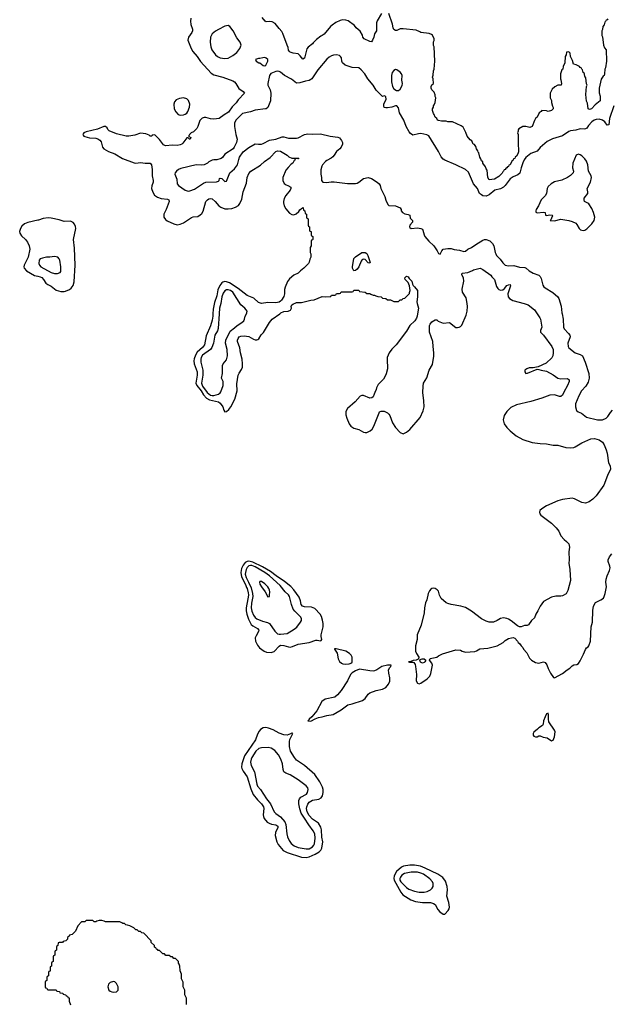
# Model space of a CAD drawing. Header units: inches. Extents: x 1384664 to 1536621, y 460766 to 646467.
# Tile 399 of 488: x 1419773 to 1427202, y 621332 to 633690. Entities that reach past the tile are written whole.
import ezdxf

# ---------------------------------------------------------------- set-up
doc = ezdxf.new("R2010")
doc.units = ezdxf.units.IN
doc.header["$MEASUREMENT"] = 0
for name, color, linetype in [('B4613', 7, 'Continuous'), ('B4622', 7, 'Continuous'), ('B4623', 7, 'Continuous')]:
    doc.layers.add(name, color=color, linetype=linetype)

msp = doc.modelspace()

# ---------------------------------------------------------------- linework, layer by layer
at = {"layer": 'B4613', "color": 5, "elevation": 760}
msp.add_lwpolyline([(1420000, 631173), (1419876, 631144), (1419834, 631126), (1419802, 631098), (1419785, 631070), (1419773, 631030), (1419776, 631010), (1419797, 630977), (1419847, 630930), (1419870, 630900), (1419893, 630850), (1419899, 630810), (1419878, 630710), (1419829, 630610), (1419826, 630590), (1419831, 630570), (1419860, 630540), (1419961, 630481), (1420000, 630471)], dxfattribs=at)
at = {"layer": 'B4622', "color": 5}
for points, elevation in [([(1422200, 630000), (1422199, 629970), (1422190, 629917), (1422170, 629848), (1422116, 629724), (1422094, 629610), (1422070, 629574), (1422003, 629517), (1421981, 629479), (1421965, 629435), (1421961, 629410), (1421966, 629370), (1422001, 629270), (1422003, 629230), (1421986, 629130), (1421998, 629098), (1422050, 629031), (1422080, 628980), (1422119, 628939), (1422157, 628917), (1422270, 628892), (1422290, 628877), (1422326, 628830), (1422336, 628790), (1422350, 628770), (1422370, 628771), (1422401, 628799), (1422424, 628830), (1422473, 628927), (1422503, 629030), (1422501, 629119), (1422518, 629230), (1422527, 629253), (1422559, 629301), (1422570, 629330), (1422573, 629370), (1422567, 629430), (1422544, 629510), (1422536, 629570), (1422507, 629650), (1422507, 629670), (1422516, 629690), (1422530, 629709), (1422550, 629719), (1422590, 629722), (1422650, 629714), (1422710, 629680), (1422730, 629674), (1422750, 629672), (1422762, 629678), (1422774, 629686), (1422806, 629734), (1422834, 629766), (1422912, 629890), (1422944, 629930), (1423040, 630000)], 760), ([(1422278, 630000), (1422267, 629813), (1422256, 629784), (1422224, 629730), (1422206, 629630), (1422186, 629574), (1422170, 629550), (1422070, 629480), (1422052, 629450), (1422048, 629430), (1422049, 629390), (1422073, 629290), (1422072, 629230), (1422057, 629130), (1422070, 629091), (1422127, 629010), (1422170, 628979), (1422190, 628973), (1422210, 628975), (1422270, 628989), (1422292, 629008), (1422300, 629020), (1422330, 629098), (1422330, 629148), (1422309, 629190), (1422320, 629250), (1422321, 629350), (1422330, 629371), (1422370, 629419), (1422383, 629470), (1422380, 629550), (1422358, 629630), (1422360, 629670), (1422418, 629782), (1422470, 629821), (1422506, 629854), (1422564, 629890), (1422587, 629910), (1422598, 629930), (1422606, 629970), (1422621, 630000)], 780), ([(1424770, 630000), (1424766, 629970), (1424756, 629944), (1424733, 629910), (1424674, 629850), (1424630, 629781), (1424502, 629610), (1424446, 629554), (1424414, 629510), (1424389, 629450), (1424386, 629430), (1424393, 629310), (1424376, 629244), (1424364, 629216), (1424340, 629180), (1424273, 629110), (1424253, 629070), (1424250, 629050), (1424231, 629010), (1424226, 628990), (1424210, 628958), (1424196, 628944), (1424170, 628941), (1424090, 628973), (1424070, 628975), (1424050, 628966), (1423985, 628895), (1423889, 628811), (1423869, 628771), (1423868, 628730), (1423879, 628690), (1423910, 628619), (1423930, 628590), (1423970, 628563), (1424030, 628546), (1424090, 628515), (1424110, 628511), (1424130, 628510), (1424150, 628516), (1424172, 628528), (1424197, 628550), (1424220, 628590), (1424285, 628755), (1424293, 628767), (1424310, 628776), (1424350, 628777), (1424390, 628757), (1424410, 628741), (1424421, 628722), (1424455, 628630), (1424490, 628570), (1424550, 628510), (1424590, 628492), (1424630, 628512), (1424670, 628545), (1424802, 628698), (1424839, 628781), (1424850, 628830), (1424848, 628908), (1424835, 629010), (1424839, 629090), (1424845, 629130), (1424886, 629194), (1424914, 629290), (1424957, 629363), (1424974, 629466), (1424975, 629510), (1424963, 629590), (1424960, 629650), (1424921, 629770), (1424921, 629850), (1424927, 629870), (1424950, 629899), (1424990, 629922), (1425010, 629922), (1425027, 629907), (1425090, 629883), (1425170, 629891), (1425250, 629828), (1425270, 629826), (1425290, 629830), (1425310, 629841), (1425324, 629856), (1425379, 629981), (1425384, 630000)], 760), ([(1426270, 630000), (1426304, 629950), (1426313, 629930), (1426328, 629830), (1426313, 629790), (1426313, 629770), (1426350, 629732), (1426455, 629590), (1426471, 629550), (1426473, 629510), (1426466, 629470), (1426453, 629447), (1426382, 629378), (1426285, 629334), (1426219, 629321), (1426170, 629319), (1426141, 629310), (1426118, 629290), (1426114, 629270), (1426130, 629251), (1426150, 629254), (1426270, 629302), (1426290, 629301), (1426322, 629290), (1426390, 629277), (1426473, 629233), (1426530, 629189), (1426570, 629183), (1426650, 629187), (1426671, 629171), (1426671, 629150), (1426650, 629099), (1426605, 629015), (1426590, 628976), (1426570, 628960), (1426550, 628960), (1426490, 628982), (1426430, 628977), (1426330, 628940), (1426190, 628899), (1426010, 628858), (1425939, 628821), (1425888, 628772), (1425857, 628723), (1425845, 628670), (1425846, 628650), (1425857, 628617), (1425890, 628572), (1425930, 628532), (1426008, 628468), (1426090, 628420), (1426210, 628384), (1426309, 628369), (1426386, 628366), (1426470, 628350), (1426529, 628349), (1426630, 628319), (1426690, 628318), (1426730, 628322), (1426749, 628330), (1426830, 628381), (1426944, 628430), (1426990, 628434), (1427050, 628418), (1427090, 628388), (1427110, 628354), (1427138, 628290), (1427149, 628250), (1427166, 628130), (1427189, 628089), (1427190, 628049), (1427154, 627970), (1427109, 627850), (1427010, 627716), (1426970, 627672), (1426922, 627638), (1426876, 627624), (1426830, 627629), (1426738, 627678), (1426710, 627684), (1426590, 627667), (1426530, 627650), (1426390, 627590), (1426329, 627551), (1426306, 627530), (1426301, 627510), (1426304, 627490), (1426317, 627470), (1426450, 627370), (1426510, 627314), (1426541, 627270), (1426570, 627210), (1426610, 627165), (1426640, 627140), (1426667, 627110), (1426677, 627070), (1426667, 627010), (1426673, 626910), (1426670, 626870), (1426682, 626790), (1426689, 626650), (1426656, 626524), (1426635, 626485), (1426590, 626459), (1426570, 626454), (1426507, 626453), (1426450, 626441), (1426350, 626389), (1426307, 626330), (1426279, 626270), (1426254, 626230), (1426237, 626183), (1426201, 626150), (1426164, 626096), (1426147, 626087), (1426110, 626086), (1426071, 626069), (1426050, 626069), (1426022, 626082), (1425945, 626145), (1425910, 626165), (1425890, 626174), (1425850, 626181), (1425810, 626176), (1425770, 626150), (1425722, 626130), (1425670, 626130), (1425630, 626141), (1425570, 626170), (1425446, 626266), (1425371, 626311), (1425311, 626331), (1425190, 626351), (1425150, 626362), (1425130, 626373), (1425067, 626427), (1425046, 626466), (1425030, 626518), (1425015, 626535), (1424990, 626550), (1424966, 626554), (1424950, 626550), (1424937, 626543), (1424917, 626523), (1424901, 626490), (1424885, 626410), (1424869, 626370), (1424858, 626310), (1424853, 626247), (1424816, 626090), (1424765, 625970), (1424764, 625910), (1424744, 625830), (1424742, 625790), (1424745, 625765), (1424756, 625736), (1424783, 625690), (1424782, 625670), (1424777, 625663), (1424750, 625653), (1424713, 625647), (1424685, 625635), (1424654, 625630), (1424666, 625626), (1424710, 625626), (1424721, 625621), (1424739, 625599), (1424745, 625570), (1424754, 625470), (1424753, 625393), (1424770, 625361), (1424790, 625356), (1424810, 625361), (1424890, 625416), (1424922, 625450), (1424935, 625485), (1424955, 625590), (1424950, 625615), (1424918, 625650), (1424929, 625671), (1425009, 625691), (1425033, 625707), (1425082, 625730), (1425250, 625782), (1425310, 625778), (1425330, 625763), (1425370, 625751), (1425490, 625759), (1425510, 625767), (1425550, 625793), (1425650, 625804), (1425770, 625833), (1425845, 625875), (1425870, 625899), (1425910, 625923), (1425950, 625933), (1425970, 625934), (1425990, 625926), (1426022, 625890), (1426032, 625872), (1426050, 625862), (1426071, 625830), (1426091, 625811), (1426101, 625790), (1426143, 625743), (1426175, 625675), (1426198, 625650), (1426250, 625624), (1426290, 625615), (1426350, 625631), (1426370, 625622), (1426393, 625593), (1426408, 625548), (1426437, 625490), (1426475, 625435), (1426490, 625431), (1426590, 625486), (1426648, 625532), (1426681, 625550), (1426710, 625579), (1426730, 625591), (1426770, 625599), (1426789, 625610), (1426810, 625643), (1426853, 625727), (1426876, 625784), (1426892, 625808), (1426910, 625819), (1426918, 625830), (1426941, 625890), (1426950, 626070), (1426964, 626130), (1426970, 626274), (1426978, 626330), (1427005, 626375), (1427072, 626408), (1427102, 626430), (1427114, 626450), (1427126, 626490), (1427140, 626570), (1427134, 626630), (1427139, 626670), (1427150, 626710), (1427181, 626779), (1427188, 626810), (1427185, 626830), (1427162, 626890), (1427162, 626910), (1427181, 626950), (1427210, 626985)], 760), ([(1426583, 630000), (1426596, 629930), (1426600, 629830), (1426610, 629810), (1426666, 629750), (1426679, 629730), (1426684, 629710), (1426655, 629630), (1426658, 629590), (1426670, 629570), (1426748, 629508), (1426810, 629488), (1426839, 629470), (1426875, 629390), (1426920, 629250), (1426924, 629190), (1426910, 629139), (1426882, 629090), (1426829, 629030), (1426795, 628970), (1426751, 628870), (1426752, 628830), (1426764, 628784), (1426787, 628767), (1426828, 628750), (1426890, 628700), (1427030, 628670), (1427090, 628670), (1427138, 628690), (1427158, 628710), (1427190, 628761), (1427217, 628790)], 780), ([(1421866, 621330), (1421866, 621410), (1421847, 621453), (1421846, 621510), (1421827, 621553), (1421826, 621610), (1421807, 621653), (1421806, 621710), (1421787, 621753), (1421786, 621810), (1421776, 621836), (1421766, 621850), (1421766, 621870), (1421730, 621906), (1421710, 621906), (1421690, 621926), (1421670, 621926), (1421650, 621946), (1421610, 621946), (1421590, 621966), (1421570, 621966), (1421530, 622006), (1421510, 622006), (1421502, 622022), (1421490, 622026), (1421482, 622042), (1421466, 622050), (1421466, 622070), (1421426, 622110), (1421426, 622130), (1421330, 622226), (1421308, 622228), (1421290, 622246), (1421270, 622246), (1421250, 622266), (1421230, 622266), (1421206, 622290), (1421156, 622316), (1421127, 622327), (1421108, 622328), (1421090, 622346), (1421070, 622346), (1421056, 622356), (1421030, 622366), (1420850, 622366), (1420836, 622376), (1420806, 622386), (1420770, 622386), (1420744, 622376), (1420730, 622366), (1420708, 622368), (1420690, 622386), (1420610, 622386), (1420590, 622366), (1420550, 622366), (1420504, 622316), (1420474, 622250), (1420433, 622207), (1420398, 622202), (1420393, 622187), (1420374, 622170), (1420374, 622150), (1420353, 622127), (1420318, 622122), (1420310, 622106), (1420270, 622106), (1420258, 622102), (1420254, 622070), (1420238, 622062), (1420234, 622050), (1420234, 622010), (1420218, 622002), (1420214, 621990), (1420214, 621950), (1420198, 621942), (1420194, 621930), (1420194, 621870), (1420178, 621862), (1420174, 621850), (1420174, 621810), (1420158, 621802), (1420154, 621790), (1420154, 621750), (1420138, 621742), (1420134, 621730), (1420134, 621690), (1420118, 621682), (1420114, 621670), (1420114, 621630), (1420098, 621622), (1420094, 621610), (1420094, 621550), (1420098, 621538), (1420113, 621533), (1420118, 621518), (1420130, 621514), (1420230, 621514), (1420238, 621498), (1420273, 621493), (1420278, 621478), (1420313, 621473), (1420318, 621458), (1420353, 621453), (1420358, 621438), (1420373, 621433), (1420378, 621418), (1420393, 621413), (1420394, 621370), (1420413, 621327)], 760)]:
    msp.add_lwpolyline(points, dxfattribs=dict(at, elevation=elevation))
for points, elevation in [([(1422650, 626893), (1422630, 626890), (1422604, 626876), (1422578, 626842), (1422559, 626801), (1422551, 626750), (1422559, 626699), (1422610, 626602), (1422622, 626562), (1422630, 626550), (1422644, 626496), (1422647, 626470), (1422644, 626444), (1422624, 626356), (1422618, 626310), (1422618, 626270), (1422624, 626230), (1422647, 626167), (1422681, 626101), (1422702, 626082), (1422761, 626050), (1422776, 626030), (1422773, 626010), (1422741, 625959), (1422730, 625930), (1422735, 625890), (1422759, 625839), (1422785, 625805), (1422844, 625764), (1422873, 625753), (1422930, 625746), (1422970, 625761), (1423030, 625828), (1423050, 625839), (1423090, 625837), (1423150, 625817), (1423170, 625815), (1423198, 625822), (1423270, 625853), (1423408, 625872), (1423490, 625902), (1423510, 625903), (1423550, 625896), (1423560, 625900), (1423569, 625911), (1423559, 625950), (1423559, 625970), (1423584, 626070), (1423584, 626110), (1423575, 626155), (1423561, 626201), (1423546, 626230), (1423479, 626299), (1423436, 626316), (1423350, 626321), (1423324, 626330), (1423308, 626350), (1423298, 626398), (1423281, 626441), (1423216, 626536), (1423176, 626576), (1423099, 626639), (1422992, 626710), (1422924, 626764), (1422824, 626824), (1422701, 626881)], 760), ([(1422670, 626841), (1422650, 626836), (1422630, 626816), (1422617, 626790), (1422607, 626753), (1422606, 626730), (1422618, 626690), (1422648, 626630), (1422678, 626558), (1422697, 626490), (1422699, 626450), (1422685, 626365), (1422681, 626310), (1422688, 626268), (1422710, 626215), (1422730, 626186), (1422750, 626169), (1422822, 626142), (1422885, 626125), (1422911, 626111), (1422976, 626016), (1423010, 625984), (1423030, 625976), (1423050, 625976), (1423130, 625988), (1423221, 626039), (1423255, 626065), (1423301, 626130), (1423310, 626150), (1423311, 626169), (1423302, 626190), (1423226, 626266), (1423208, 626290), (1423185, 626350), (1423162, 626450), (1423150, 626470), (1423108, 626508), (1423042, 626590), (1422910, 626710), (1422852, 626750), (1422730, 626822), (1422690, 626838)], 780), ([(1422790, 626637), (1422786, 626630), (1422790, 626606), (1422810, 626572), (1422857, 626510), (1422890, 626448), (1422909, 626451), (1422912, 626468), (1422913, 626510), (1422910, 626530), (1422901, 626550), (1422888, 626570), (1422850, 626611), (1422810, 626637)], 820), ([(1423746, 625794), (1423727, 625793), (1423725, 625790), (1423758, 625738), (1423771, 625670), (1423790, 625636), (1423814, 625614), (1423830, 625606), (1423870, 625601), (1423910, 625605), (1423943, 625617), (1423949, 625630), (1423947, 625690), (1423935, 625715), (1423915, 625735), (1423870, 625765)], 760), ([(1424438, 625590), (1424390, 625589), (1424322, 625570), (1424258, 625530), (1424230, 625518), (1424210, 625515), (1424170, 625518), (1424040, 625540), (1423990, 625517), (1423950, 625492), (1423926, 625470), (1423890, 625393), (1423810, 625269), (1423763, 625217), (1423730, 625187), (1423610, 625160), (1423568, 625132), (1423503, 625017), (1423440, 624940), (1423407, 624910), (1423403, 624897), (1423392, 624890), (1423430, 624886), (1423484, 624916), (1423526, 624934), (1423570, 624939), (1423630, 624957), (1423710, 624970), (1423811, 625029), (1423894, 625090), (1423950, 625103), (1424076, 625144), (1424111, 625169), (1424150, 625224), (1424170, 625242), (1424250, 625272), (1424330, 625286), (1424371, 625309), (1424406, 625350), (1424420, 625390), (1424422, 625430), (1424407, 625490), (1424404, 625530), (1424421, 625559), (1424434, 625570)], 760), ([(1424830, 625615), (1424806, 625626), (1424798, 625650), (1424802, 625658), (1424826, 625670), (1424852, 625670), (1424874, 625650), (1424862, 625630), (1424850, 625622)], 760), ([(1426410, 624988), (1426390, 624978), (1426370, 624942), (1426351, 624890), (1426346, 624850), (1426336, 624830), (1426290, 624802), (1426276, 624784), (1426230, 624749), (1426219, 624730), (1426219, 624710), (1426230, 624697), (1426250, 624688), (1426270, 624691), (1426290, 624701), (1426310, 624703), (1426345, 624685), (1426396, 624676), (1426450, 624641), (1426470, 624647), (1426489, 624690), (1426496, 624750), (1426490, 624773), (1426419, 624879), (1426412, 624910), (1426415, 624970)], 760), ([(1422866, 624806), (1422830, 624802), (1422797, 624783), (1422779, 624761), (1422759, 624721), (1422733, 624650), (1422598, 624450), (1422561, 624350), (1422558, 624310), (1422562, 624290), (1422579, 624259), (1422630, 624189), (1422677, 624037), (1422705, 623965), (1422758, 623898), (1422810, 623850), (1422834, 623810), (1422837, 623790), (1422831, 623710), (1422833, 623690), (1422843, 623663), (1422880, 623620), (1422905, 623605), (1422935, 623595), (1422990, 623586), (1423015, 623570), (1423016, 623550), (1422984, 623490), (1422980, 623450), (1423002, 623370), (1423018, 623338), (1423082, 623262), (1423130, 623236), (1423310, 623179), (1423370, 623176), (1423410, 623184), (1423484, 623216), (1423535, 623245), (1423555, 623265), (1423567, 623293), (1423578, 623370), (1423568, 623430), (1423563, 623523), (1423555, 623555), (1423524, 623604), (1423450, 623657), (1423410, 623701), (1423384, 623750), (1423376, 623790), (1423377, 623810), (1423390, 623844), (1423410, 623870), (1423450, 623893), (1423530, 623906), (1423557, 623923), (1423574, 623950), (1423584, 623990), (1423584, 624030), (1423576, 624056), (1423544, 624124), (1423478, 624218), (1423351, 624331), (1423250, 624398), (1423224, 624430), (1423174, 624510), (1423160, 624570), (1423161, 624630), (1423166, 624654), (1423202, 624730), (1423196, 624736), (1423190, 624735), (1423175, 624725), (1423130, 624711), (1423090, 624716), (1423030, 624734), (1422956, 624776), (1422899, 624799)], 760), ([(1422895, 624555), (1422810, 624552), (1422778, 624542), (1422740, 624510), (1422688, 624432), (1422679, 624410), (1422673, 624370), (1422679, 624330), (1422720, 624250), (1422750, 624094), (1422760, 624070), (1422795, 624030), (1422873, 623913), (1422921, 623850), (1422969, 623749), (1422989, 623729), (1423050, 623687), (1423104, 623624), (1423117, 623590), (1423126, 623470), (1423135, 623435), (1423155, 623390), (1423183, 623350), (1423221, 623321), (1423270, 623301), (1423370, 623282), (1423410, 623285), (1423451, 623309), (1423468, 623330), (1423475, 623345), (1423483, 623417), (1423479, 623470), (1423460, 623510), (1423403, 623583), (1423351, 623670), (1423309, 623730), (1423290, 623784), (1423279, 623850), (1423280, 623890), (1423287, 623913), (1423304, 623930), (1423373, 623970), (1423388, 623990), (1423396, 624030), (1423391, 624050), (1423370, 624076), (1423270, 624150), (1423170, 624212), (1423113, 624233), (1423089, 624249), (1423080, 624280), (1423072, 624350), (1423054, 624410), (1423024, 624464), (1422979, 624519), (1422930, 624546)], 780), ([(1424670, 623079), (1424593, 623067), (1424567, 623053), (1424503, 622997), (1424474, 622946), (1424471, 622910), (1424475, 622890), (1424558, 622738), (1424586, 622706), (1424685, 622645), (1424743, 622623), (1424830, 622611), (1424930, 622610), (1424970, 622598), (1424990, 622584), (1425024, 622524), (1425050, 622493), (1425090, 622463), (1425110, 622462), (1425152, 622508), (1425165, 622530), (1425170, 622550), (1425161, 622610), (1425136, 622690), (1425143, 622770), (1425141, 622810), (1425119, 622879), (1425085, 622925), (1425025, 622965), (1424863, 623043), (1424804, 623064), (1424730, 623077)], 760), ([(1424690, 622992), (1424606, 622974), (1424570, 622952), (1424554, 622930), (1424547, 622910), (1424548, 622892), (1424558, 622870), (1424630, 622797), (1424658, 622778), (1424730, 622752), (1424790, 622739), (1424850, 622738), (1424890, 622749), (1424930, 622770), (1424952, 622790), (1424965, 622810), (1424966, 622850), (1424957, 622870), (1424925, 622905), (1424844, 622964), (1424810, 622980), (1424770, 622990)], 780), ([(1420950, 621618), (1420910, 621608), (1420890, 621584), (1420879, 621550), (1420891, 621511), (1420910, 621496), (1420930, 621488), (1420950, 621484), (1420990, 621489), (1421010, 621510), (1421011, 621529), (1421008, 621550), (1420990, 621592), (1420970, 621613)], 780)]:
    msp.add_lwpolyline(points, close=True, dxfattribs=dict(at, elevation=elevation))
at = {"layer": 'B4623', "color": 5}
for points, elevation in [([(1424317, 633770), (1424263, 633677), (1424254, 633650), (1424253, 633550), (1424228, 633512), (1424220, 633470), (1424205, 633435), (1424190, 633413), (1424170, 633417), (1424099, 633450), (1424083, 633470), (1424077, 633497), (1424047, 633547), (1423999, 633590), (1423977, 633617), (1423944, 633644), (1423930, 633649), (1423896, 633676), (1423870, 633685), (1423830, 633688), (1423799, 633681), (1423743, 633657), (1423698, 633622), (1423677, 633603), (1423598, 633510), (1423571, 633490), (1423556, 633484), (1423499, 633441), (1423459, 633401), (1423450, 633387), (1423396, 633344), (1423377, 633323), (1423350, 633208), (1423330, 633195), (1423297, 633237), (1423270, 633263), (1423208, 633270), (1423170, 633283), (1423163, 633290), (1423150, 633309), (1423143, 633343), (1423130, 633369), (1423079, 633519), (1423064, 633544), (1423030, 633579), (1422981, 633641), (1422944, 633664), (1422910, 633669), (1422870, 633665), (1422855, 633670), (1422819, 633719)], 760), ([(1427157, 633703), (1427150, 633689), (1427136, 633684), (1427130, 633669), (1427120, 633660), (1427110, 633626), (1427097, 633603), (1427090, 633566), (1427082, 633550), (1427082, 633490), (1427090, 633474), (1427102, 633370), (1427115, 633335), (1427136, 633310), (1427142, 633170), (1427130, 633086), (1427122, 633070), (1427118, 633010), (1427110, 632989), (1427098, 632982), (1427076, 632944), (1427051, 632829), (1427051, 632771), (1427062, 632730), (1427062, 632670), (1426998, 632622), (1426952, 632570), (1426930, 632564), (1426910, 632570), (1426902, 632642), (1426890, 632666), (1426882, 632750), (1426889, 632851), (1426898, 632870), (1426890, 632886), (1426880, 632960), (1426875, 632975), (1426870, 632978), (1426866, 633006), (1426860, 633020), (1426850, 633029), (1426840, 633060), (1426830, 633069), (1426824, 633084), (1426809, 633090), (1426804, 633104), (1426762, 633122), (1426729, 633130), (1426716, 633176), (1426688, 633230), (1426686, 633270), (1426670, 633286), (1426638, 633282), (1426634, 633250), (1426622, 633230), (1426618, 633150), (1426598, 633102), (1426591, 633070), (1426580, 633060), (1426562, 633010), (1426562, 632950), (1426570, 632934), (1426575, 632890), (1426571, 632870), (1426530, 632868), (1426491, 632849), (1426460, 632820), (1426432, 632770), (1426432, 632710), (1426450, 632674), (1426451, 632650), (1426464, 632604), (1426471, 632590), (1426472, 632570), (1426452, 632550), (1426410, 632538), (1426388, 632548), (1426331, 632549), (1426320, 632540), (1426298, 632522), (1426270, 632466), (1426251, 632449), (1426236, 632424), (1426210, 632349), (1426178, 632338), (1426130, 632349), (1426092, 632348), (1426040, 632320), (1426031, 632309), (1426031, 632291), (1426022, 632270), (1426031, 632250), (1426031, 632111), (1426038, 632070), (1426036, 632030), (1426030, 632008), (1426010, 631978), (1425994, 631966), (1425990, 631949), (1425975, 631945), (1425970, 631929), (1425957, 631923), (1425930, 631869), (1425917, 631863), (1425910, 631849), (1425898, 631842), (1425891, 631830), (1425877, 631823), (1425871, 631810), (1425856, 631804), (1425850, 631789), (1425838, 631782), (1425830, 631762), (1425790, 631722), (1425734, 631690), (1425670, 631682), (1425650, 631708), (1425642, 631802), (1425630, 631818), (1425623, 631843), (1425590, 631888), (1425588, 631908), (1425570, 631918), (1425563, 631943), (1425550, 631966), (1425539, 632019), (1425530, 632028), (1425526, 632046), (1425510, 632068), (1425499, 632099), (1425482, 632122), (1425469, 632130), (1425449, 632169), (1425430, 632182), (1425390, 632228), (1425376, 632276), (1425340, 632340), (1425316, 632356), (1425209, 632409), (1425150, 632409), (1425130, 632418), (1425070, 632418), (1425030, 632424), (1425018, 632430), (1425009, 632449), (1424990, 632468), (1424979, 632499), (1424969, 632511), (1424958, 632550), (1424958, 632570), (1424969, 632591), (1424969, 632610), (1424979, 632621), (1424989, 632650), (1424998, 632710), (1424990, 632726), (1424989, 632749), (1424979, 632779), (1424949, 632810), (1424939, 632830), (1424939, 632850), (1424950, 632872), (1424968, 632890), (1424967, 632947), (1424958, 632970), (1424967, 632993), (1424969, 633050), (1424978, 633070), (1424984, 633170), (1424978, 633350), (1424970, 633366), (1424968, 633390), (1424970, 633414), (1424978, 633430), (1424978, 633450), (1424955, 633495), (1424944, 633504), (1424915, 633515), (1424810, 633529), (1424799, 633539), (1424750, 633559), (1424590, 633575), (1424550, 633575), (1424510, 633556), (1424490, 633556), (1424470, 633566), (1424461, 633590), (1424456, 633636), (1424407, 633767)], 760), ([(1421924, 633710), (1421916, 633670), (1421921, 633630), (1421944, 633570), (1421943, 633550), (1421934, 633530), (1421893, 633470), (1421886, 633434), (1421927, 633327), (1421949, 633289), (1422002, 633230), (1422045, 633165), (1422178, 633018), (1422210, 632999), (1422326, 632970), (1422450, 632923), (1422470, 632911), (1422486, 632890), (1422525, 632825), (1422579, 632790), (1422596, 632770), (1422516, 632684), (1422490, 632647), (1422443, 632597), (1422396, 632530), (1422342, 632498), (1422279, 632450), (1422210, 632442), (1422170, 632445), (1422110, 632462), (1422090, 632463), (1422065, 632455), (1422037, 632423), (1422010, 632349), (1421996, 632324), (1421956, 632284), (1421926, 632270), (1421905, 632250), (1421902, 632238), (1421894, 632230), (1421922, 632210), (1421914, 632190), (1421906, 632190), (1421888, 632208), (1421870, 632209), (1421821, 632139), (1421811, 632128), (1421790, 632119), (1421750, 632110), (1421690, 632115), (1421605, 632105), (1421578, 632118), (1421530, 632188), (1421470, 632246), (1421438, 632242), (1421431, 632229), (1421411, 632229), (1421399, 632239), (1421357, 632257), (1421290, 632266), (1421218, 632242), (1421142, 632230), (1421109, 632230), (1420990, 632258), (1420895, 632295), (1420880, 632310), (1420871, 632331), (1420850, 632348), (1420830, 632348), (1420750, 632317), (1420610, 632284), (1420577, 632270), (1420570, 632259), (1420566, 632250), (1420570, 632241), (1420579, 632230), (1420590, 632225), (1420650, 632209), (1420730, 632204), (1420754, 632194), (1420779, 632179), (1420796, 632156), (1420814, 632090), (1420831, 632070), (1420890, 632036), (1420970, 632006), (1421066, 631946), (1421210, 631893), (1421230, 631891), (1421290, 631897), (1421350, 631891), (1421411, 631890), (1421427, 631867), (1421436, 631810), (1421436, 631730), (1421448, 631670), (1421448, 631650), (1421434, 631606), (1421428, 631572), (1421444, 631524), (1421466, 631486), (1421502, 631462), (1421548, 631448), (1421630, 631438), (1421646, 631430), (1421649, 631410), (1421612, 631310), (1421583, 631250), (1421584, 631210), (1421603, 631183), (1421627, 631167), (1421707, 631127), (1421750, 631117), (1421790, 631123), (1421830, 631140), (1421930, 631209), (1421950, 631215), (1422010, 631222), (1422041, 631239), (1422061, 631259), (1422075, 631285), (1422110, 631410), (1422130, 631431), (1422150, 631441), (1422170, 631447), (1422190, 631441), (1422229, 631410), (1422274, 631354), (1422298, 631338), (1422350, 631317), (1422390, 631315), (1422439, 631321), (1422484, 631336), (1422521, 631359), (1422538, 631382), (1422563, 631437), (1422579, 631530), (1422622, 631638), (1422631, 631710), (1422650, 631761), (1422674, 631790), (1422797, 631863), (1422847, 631910), (1422920, 631960), (1422990, 632036), (1423010, 632046), (1423050, 632041), (1423132, 631990), (1423151, 631971), (1423190, 631952), (1423270, 631954), (1423278, 631950), (1423265, 631945), (1423252, 631948), (1423234, 631946), (1423230, 631926), (1423218, 631922), (1423202, 631890), (1423182, 631878), (1423143, 631837), (1423117, 631803), (1423079, 631710), (1423078, 631670), (1423095, 631635), (1423118, 631618), (1423142, 631610), (1423179, 631590), (1423179, 631570), (1423171, 631550), (1423116, 631484), (1423094, 631446), (1423084, 631410), (1423085, 631390), (1423095, 631355), (1423115, 631315), (1423162, 631262), (1423190, 631246), (1423217, 631243), (1423246, 631254), (1423279, 631281), (1423290, 631302), (1423310, 631322), (1423318, 631322), (1423330, 631334), (1423334, 631330), (1423338, 631298), (1423354, 631290), (1423358, 631258), (1423374, 631250), (1423374, 631210), (1423378, 631198), (1423394, 631190), (1423394, 631110), (1423398, 631098), (1423414, 631090), (1423414, 631050), (1423418, 631038), (1423434, 631030), (1423434, 630990), (1423438, 630978), (1423454, 630970), (1423453, 630933), (1423450, 630926), (1423438, 630922), (1423434, 630910), (1423432, 630852), (1423422, 630830), (1423422, 630770), (1423431, 630750), (1423431, 630711), (1423417, 630683), (1423410, 630648), (1423401, 630630), (1423343, 630570), (1423300, 630540), (1423271, 630510), (1423215, 630485), (1423161, 630439), (1423136, 630404), (1423106, 630334), (1423098, 630302), (1423098, 630250), (1423090, 630217), (1423062, 630170), (1423050, 630158), (1423030, 630146), (1422990, 630135), (1422890, 630139), (1422810, 630130), (1422770, 630140), (1422714, 630194), (1422628, 630230), (1422518, 630318), (1422406, 630386), (1422370, 630401), (1422350, 630403), (1422323, 630397), (1422311, 630389), (1422285, 630355), (1422262, 630298), (1422250, 630223), (1422221, 630139), (1422203, 630057), (1422200, 630000)], 760), ([(1427233, 632607), (1427180, 632450), (1427170, 632369), (1427150, 632367), (1427120, 632410), (1427090, 632431), (1427050, 632441), (1427010, 632437), (1426986, 632430), (1426957, 632410), (1426916, 632364), (1426894, 632330), (1426879, 632321), (1426863, 632317), (1426810, 632320), (1426755, 632305), (1426690, 632296), (1426670, 632287), (1426590, 632234), (1426465, 632195), (1426398, 632162), (1426310, 632086), (1426270, 632042), (1426190, 632009), (1426130, 631960), (1426107, 631930), (1426090, 631895), (1426069, 631830), (1426054, 631766), (1426030, 631744), (1425970, 631720), (1425930, 631692), (1425871, 631609), (1425850, 631588), (1425812, 631568), (1425739, 631550), (1425670, 631490), (1425630, 631476), (1425590, 631480), (1425570, 631490), (1425546, 631510), (1425520, 631570), (1425472, 631630), (1425410, 631776), (1425370, 631810), (1425250, 631868), (1425110, 631927), (1425090, 631939), (1425064, 631970), (1425030, 632038), (1424910, 632233), (1424887, 632247), (1424810, 632261), (1424782, 632258), (1424710, 632239), (1424680, 632260), (1424663, 632283), (1424624, 632350), (1424596, 632430), (1424543, 632523), (1424530, 632582), (1424510, 632609), (1424490, 632609), (1424446, 632594), (1424390, 632584), (1424370, 632583), (1424350, 632589), (1424344, 632610), (1424347, 632633), (1424375, 632690), (1424370, 632726), (1424350, 632734), (1424330, 632728), (1424310, 632742), (1424250, 632806), (1424212, 632870), (1424145, 632950), (1424106, 633010), (1424063, 633063), (1424030, 633084), (1423950, 633090), (1423861, 633121), (1423827, 633150), (1423818, 633170), (1423812, 633210), (1423802, 633230), (1423790, 633240), (1423750, 633250), (1423714, 633246), (1423690, 633238), (1423660, 633220), (1423630, 633195), (1423518, 633062), (1423441, 632950), (1423430, 632938), (1423410, 632928), (1423360, 632920), (1423290, 632896), (1423250, 632895), (1423185, 632945), (1423098, 632990), (1423050, 633030), (1423030, 633040), (1423010, 633045), (1422990, 633042), (1422927, 633013), (1422910, 632990), (1422887, 632890), (1422889, 632870), (1422919, 632810), (1422927, 632770), (1422924, 632670), (1422890, 632590), (1422870, 632573), (1422858, 632570), (1422730, 632553), (1422670, 632533), (1422570, 632513), (1422487, 632430), (1422471, 632390), (1422470, 632350), (1422487, 632250), (1422505, 632190), (1422496, 632150), (1422468, 632090), (1422452, 632068), (1422350, 632001), (1422319, 631961), (1422305, 631950), (1422250, 631932), (1422210, 631933), (1422190, 631929), (1422150, 631905), (1422132, 631888), (1422090, 631868), (1422050, 631865), (1421990, 631867), (1421796, 631824), (1421769, 631811), (1421743, 631790), (1421727, 631770), (1421722, 631750), (1421745, 631690), (1421752, 631630), (1421766, 631610), (1421850, 631551), (1421890, 631539), (1421910, 631542), (1421970, 631565), (1422080, 631640), (1422110, 631653), (1422243, 631657), (1422270, 631664), (1422277, 631670), (1422284, 631696), (1422290, 631702), (1422310, 631698), (1422350, 631658), (1422370, 631662), (1422412, 631768), (1422470, 631819), (1422510, 631870), (1422524, 631937), (1422535, 631965), (1422581, 632030), (1422650, 632086), (1422730, 632131), (1422770, 632126), (1422810, 632130), (1422830, 632136), (1422910, 632179), (1422991, 632189), (1423070, 632219), (1423090, 632219), (1423150, 632202), (1423250, 632203), (1423270, 632208), (1423351, 632249), (1423390, 632258), (1423450, 632254), (1423550, 632258), (1423670, 632228), (1423770, 632214), (1423788, 632208), (1423815, 632175), (1423825, 632150), (1423827, 632130), (1423810, 632090), (1423791, 632069), (1423750, 632038), (1423723, 631990), (1423705, 631970), (1423686, 631954), (1423630, 631925), (1423612, 631910), (1423576, 631870), (1423566, 631850), (1423556, 631804), (1423555, 631750), (1423564, 631710), (1423564, 631670), (1423579, 631650), (1423625, 631645), (1423685, 631655), (1423723, 631657), (1423890, 631635), (1423990, 631636), (1424010, 631639), (1424033, 631650), (1424090, 631699), (1424150, 631708), (1424190, 631699), (1424263, 631650), (1424287, 631630), (1424301, 631610), (1424308, 631570), (1424360, 631470), (1424370, 631426), (1424395, 631370), (1424410, 631357), (1424490, 631353), (1424551, 631330), (1424562, 631310), (1424563, 631290), (1424579, 631270), (1424610, 631254), (1424650, 631247), (1424670, 631235), (1424678, 631198), (1424705, 631170), (1424705, 631165), (1424705, 631150), (1424671, 631110), (1424667, 631090), (1424670, 631082), (1424690, 631068), (1424770, 631076), (1424810, 631070), (1424830, 631061), (1424836, 631050), (1424850, 630990), (1424860, 630970), (1424909, 630909), (1424972, 630852), (1425014, 630790), (1425030, 630756), (1425053, 630747), (1425073, 630790), (1425090, 630810), (1425150, 630820), (1425190, 630817), (1425230, 630804), (1425296, 630796), (1425350, 630781), (1425370, 630787), (1425399, 630810), (1425448, 630832), (1425501, 630870), (1425590, 630922), (1425610, 630930), (1425630, 630930), (1425675, 630915), (1425710, 630882), (1425728, 630850), (1425742, 630770), (1425750, 630750), (1425762, 630730), (1425805, 630685), (1425839, 630639), (1425870, 630610), (1425910, 630599), (1425977, 630603), (1426050, 630585), (1426118, 630578), (1426131, 630571), (1426170, 630539), (1426219, 630510), (1426290, 630484), (1426309, 630469), (1426322, 630442), (1426340, 630360), (1426356, 630336), (1426370, 630323), (1426468, 630268), (1426530, 630210), (1426544, 630190), (1426574, 630094), (1426581, 630010), (1426583, 630000)], 780), ([(1420000, 630471), (1420030, 630464), (1420050, 630453), (1420073, 630430), (1420102, 630382), (1420125, 630365), (1420170, 630345), (1420230, 630295), (1420290, 630279), (1420330, 630279), (1420350, 630284), (1420398, 630302), (1420421, 630319), (1420445, 630355), (1420459, 630401), (1420470, 630610), (1420461, 630821), (1420451, 630930), (1420478, 631070), (1420475, 631095), (1420463, 631123), (1420445, 631145), (1420410, 631163), (1420330, 631159), (1420270, 631178), (1420170, 631201), (1420130, 631204), (1420070, 631197), (1420010, 631176), (1420000, 631173)], 760), ([(1425384, 630000), (1425391, 630030), (1425396, 630090), (1425393, 630130), (1425378, 630198), (1425332, 630270), (1425330, 630310), (1425350, 630410), (1425344, 630450), (1425325, 630490), (1425330, 630510), (1425402, 630518), (1425459, 630541), (1425470, 630550), (1425554, 630570), (1425590, 630556), (1425690, 630485), (1425703, 630463), (1425733, 630430), (1425760, 630340), (1425776, 630316), (1425790, 630302), (1425810, 630297), (1425839, 630301), (1425862, 630318), (1425890, 630352), (1425910, 630364), (1425930, 630365), (1425934, 630350), (1425902, 630250), (1425907, 630210), (1425923, 630190), (1425967, 630167), (1426106, 630130), (1426156, 630110), (1426236, 630050), (1426270, 630000)], 760), ([(1423040, 630000), (1423053, 630010), (1423090, 630026), (1423146, 630034), (1423174, 630046), (1423185, 630070), (1423184, 630090), (1423190, 630110), (1423210, 630126), (1423234, 630134), (1423250, 630139), (1423310, 630141), (1423428, 630170), (1423470, 630173), (1423570, 630218), (1423610, 630212), (1423670, 630214), (1423682, 630218), (1423690, 630234), (1423730, 630234), (1423742, 630238), (1423750, 630254), (1423790, 630254), (1423802, 630258), (1423810, 630274), (1423950, 630274), (1423962, 630278), (1423970, 630294), (1424030, 630294), (1424038, 630278), (1424112, 630272), (1424130, 630254), (1424170, 630254), (1424184, 630244), (1424210, 630234), (1424230, 630234), (1424244, 630224), (1424270, 630214), (1424312, 630212), (1424330, 630194), (1424372, 630192), (1424390, 630174), (1424430, 630174), (1424444, 630164), (1424470, 630154), (1424530, 630154), (1424550, 630174), (1424570, 630174), (1424588, 630192), (1424610, 630194), (1424667, 630253), (1424667, 630267), (1424675, 630290), (1424669, 630350), (1424649, 630390), (1424613, 630430), (1424610, 630446), (1424609, 630449), (1424630, 630471), (1424650, 630463), (1424663, 630443), (1424699, 630410), (1424705, 630370), (1424713, 630353), (1424730, 630339), (1424767, 630290), (1424767, 630210), (1424760, 630150), (1424762, 630130), (1424779, 630070), (1424770, 630000)], 760), ([(1422621, 630000), (1422625, 630010), (1422628, 630030), (1422618, 630050), (1422599, 630070), (1422550, 630112), (1422450, 630270), (1422420, 630290), (1422390, 630300), (1422370, 630299), (1422350, 630286), (1422330, 630256), (1422311, 630210), (1422300, 630130), (1422282, 630070), (1422278, 630000)], 780)]:
    msp.add_lwpolyline(points, dxfattribs=dict(at, elevation=elevation))
for points, elevation in [([(1422390, 633616), (1422350, 633607), (1422270, 633569), (1422230, 633546), (1422190, 633513), (1422170, 633470), (1422166, 633410), (1422172, 633350), (1422185, 633310), (1422230, 633250), (1422255, 633230), (1422291, 633211), (1422350, 633204), (1422390, 633208), (1422450, 633240), (1422500, 633280), (1422539, 633330), (1422553, 633370), (1422540, 633410), (1422501, 633461), (1422452, 633552), (1422410, 633604)], 780), ([(1422850, 633214), (1422827, 633213), (1422790, 633202), (1422770, 633202), (1422734, 633190), (1422742, 633170), (1422774, 633150), (1422788, 633148), (1422830, 633116), (1422850, 633111), (1422862, 633118), (1422889, 633170), (1422889, 633190), (1422870, 633209)], 780), ([(1424490, 633064), (1424470, 633054), (1424450, 633029), (1424442, 632990), (1424441, 632910), (1424454, 632850), (1424470, 632821), (1424503, 632803), (1424530, 632801), (1424550, 632818), (1424575, 632865), (1424578, 632890), (1424573, 632930), (1424576, 632990), (1424569, 633010), (1424549, 633030), (1424510, 633061)], 780), ([(1421830, 632709), (1421778, 632702), (1421737, 632683), (1421719, 632661), (1421709, 632629), (1421713, 632573), (1421732, 632532), (1421762, 632502), (1421790, 632493), (1421830, 632498), (1421850, 632506), (1421870, 632518), (1421884, 632536), (1421906, 632594), (1421909, 632630), (1421894, 632674), (1421870, 632699)], 760), ([(1426790, 632002), (1426761, 631990), (1426719, 631890), (1426716, 631830), (1426726, 631790), (1426722, 631770), (1426690, 631736), (1426650, 631708), (1426582, 631678), (1426490, 631656), (1426448, 631630), (1426410, 631596), (1426396, 631570), (1426390, 631510), (1426370, 631481), (1426323, 631430), (1426286, 631354), (1426258, 631310), (1426253, 631290), (1426256, 631276), (1426270, 631267), (1426350, 631276), (1426370, 631270), (1426375, 631235), (1426390, 631231), (1426430, 631240), (1426458, 631238), (1426466, 631230), (1426459, 631221), (1426443, 631177), (1426432, 631170), (1426490, 631165), (1426570, 631185), (1426670, 631169), (1426710, 631157), (1426755, 631135), (1426770, 631121), (1426798, 631070), (1426814, 631054), (1426850, 631044), (1426870, 631049), (1426895, 631065), (1426959, 631130), (1426986, 631170), (1426995, 631210), (1426980, 631270), (1426959, 631319), (1426918, 631378), (1426908, 631388), (1426867, 631410), (1426860, 631430), (1426863, 631450), (1426906, 631510), (1426908, 631530), (1426898, 631570), (1426941, 631650), (1426952, 631710), (1426947, 631730), (1426915, 631790), (1426908, 631870), (1426890, 631915), (1426870, 631944), (1426830, 631983), (1426810, 631996)], 820), ([(1424170, 630635), (1424150, 630639), (1424110, 630681), (1424090, 630684), (1424080, 630680), (1424069, 630671), (1424061, 630659), (1424032, 630588), (1424010, 630559), (1423990, 630543), (1423970, 630539), (1423954, 630570), (1423954, 630590), (1423968, 630692), (1423990, 630714), (1424070, 630767), (1424111, 630770), (1424130, 630756), (1424144, 630730), (1424176, 630644)], 760), ([(1420210, 630717), (1420150, 630708), (1420110, 630708), (1420061, 630699), (1420030, 630687), (1420018, 630670), (1420012, 630630), (1420020, 630610), (1420038, 630590), (1420170, 630517), (1420210, 630505), (1420250, 630506), (1420282, 630518), (1420289, 630531), (1420290, 630590), (1420278, 630670), (1420270, 630690), (1420253, 630710)], 780)]:
    msp.add_lwpolyline(points, close=True, dxfattribs=dict(at, elevation=elevation))

doc.saveas('drawing.dxf')
